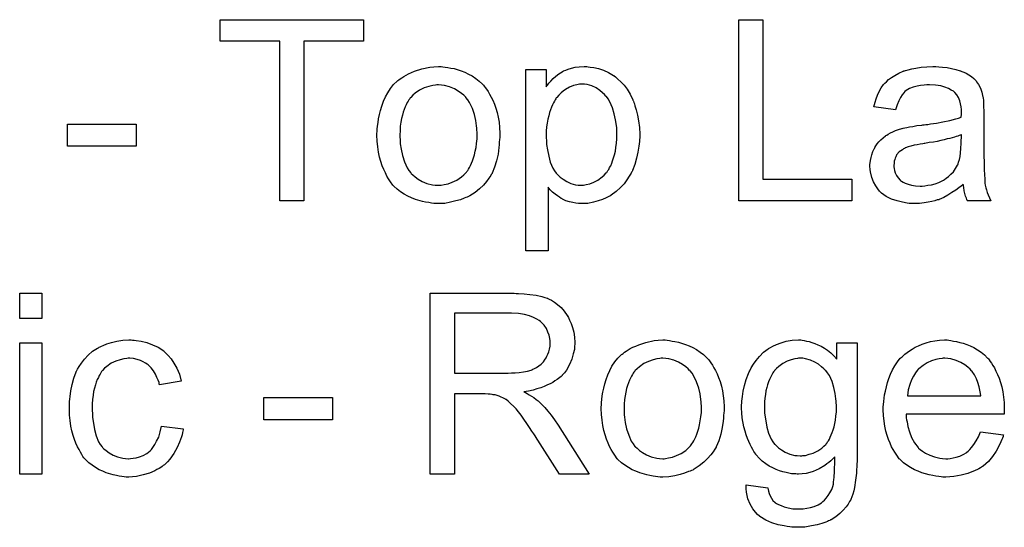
# Model space of a CAD drawing. Extents: x -1.5 to 9, y -3 to 5.
# Tile 340 of 368: x 5.311 to 5.747, y 3.504 to 3.728. Entities that reach past the tile are written whole.
import ezdxf

# ---------------------------------------------------------------- set-up
doc = ezdxf.new("R2010")
doc.units = 0
doc.layers.add('qfn16-30-34-a_mechanical_19', color=1, linetype='CONTINUOUS')

msp = doc.modelspace()

# ---------------------------------------------------------------- linework, layer by layer
at = {"layer": 'qfn16-30-34-a_mechanical_19', "color": 1}
for points in [[(5.463424, 3.718781), (5.437044, 3.718781), (5.437044, 3.648204), (5.4264, 3.648204), (5.4264, 3.718781), (5.40002, 3.718781), (5.40002, 3.728268), (5.463424, 3.728268), (5.463424, 3.718781)], [(5.640213, 3.657691), (5.679667, 3.657691), (5.679667, 3.648204), (5.629569, 3.648204), (5.629569, 3.728268), (5.640213, 3.728268), (5.640213, 3.657691)], [(5.498597, 3.707442), (5.499638, 3.707327), (5.500795, 3.707095), (5.502068, 3.706864), (5.503572, 3.706632), (5.506696, 3.705591), (5.508315, 3.705012), (5.509935, 3.704203), (5.511555, 3.703393), (5.513175, 3.702236), (5.514679, 3.701079), (5.516183, 3.69969), (5.516299, 3.699575), (5.51653, 3.699343), (5.516877, 3.69888), (5.51734, 3.698302), (5.517918, 3.697492), (5.518613, 3.696451), (5.519307, 3.695294), (5.520001, 3.694021), (5.520695, 3.692633), (5.52139, 3.690897), (5.522084, 3.689162), (5.522662, 3.687195), (5.523125, 3.685112), (5.523472, 3.682914), (5.523703, 3.6806), (5.523819, 3.678054), (5.523819, 3.677939), (5.523819, 3.677592), (5.523819, 3.677013), (5.523819, 3.676203), (5.523703, 3.675278), (5.523588, 3.674121), (5.523588, 3.672964), (5.523356, 3.671691), (5.523009, 3.668798), (5.522315, 3.665906), (5.521505, 3.663013), (5.520348, 3.660352), (5.520348, 3.660237), (5.520233, 3.660121), (5.520001, 3.659774), (5.51977, 3.659311), (5.51896, 3.658154), (5.517918, 3.656766), (5.51653, 3.655146), (5.514795, 3.653526), (5.512828, 3.651906), (5.510514, 3.650402), (5.510398, 3.650402), (5.510282, 3.650286), (5.509935, 3.650055), (5.509357, 3.649824), (5.508778, 3.649592), (5.508084, 3.649361), (5.506349, 3.648667), (5.504382, 3.648088), (5.501952, 3.64751), (5.499407, 3.647047), (5.49663, 3.646931), (5.495473, 3.646931), (5.494547, 3.647047), (5.493506, 3.647162), (5.492349, 3.647394), (5.49096, 3.647625), (5.489572, 3.647857), (5.486448, 3.648782), (5.484713, 3.649477), (5.483093, 3.650171), (5.481473, 3.651096), (5.479853, 3.652138), (5.478349, 3.653295), (5.476845, 3.654683), (5.476729, 3.654799), (5.476498, 3.65503), (5.476151, 3.655493), (5.475688, 3.656187), (5.475109, 3.656997), (5.474531, 3.657923), (5.473837, 3.65908), (5.473143, 3.660468), (5.472448, 3.661972), (5.471754, 3.663708), (5.471176, 3.665559), (5.470597, 3.667526), (5.470134, 3.669724), (5.469787, 3.672038), (5.469556, 3.674583), (5.46944, 3.677244), (5.46944, 3.677476), (5.46944, 3.677939), (5.469556, 3.678749), (5.469556, 3.679906), (5.469672, 3.681178), (5.469903, 3.682798), (5.470134, 3.684418), (5.470597, 3.686269), (5.47106, 3.68812), (5.471639, 3.690087), (5.472333, 3.69217), (5.473258, 3.694137), (5.474184, 3.695988), (5.475457, 3.697839), (5.476729, 3.699575), (5.478349, 3.701079), (5.478465, 3.701194), (5.478696, 3.70131), (5.479159, 3.701657), (5.479738, 3.70212), (5.480432, 3.702583), (5.481357, 3.703161), (5.482283, 3.70374), (5.48344, 3.704318), (5.484713, 3.704897), (5.486101, 3.705475), (5.489225, 3.706517), (5.492812, 3.707327), (5.494663, 3.707442), (5.49663, 3.707558), (5.497787, 3.707558), (5.498597, 3.707442)], [(5.562926, 3.707442), (5.563736, 3.707327), (5.565471, 3.707095), (5.567554, 3.706632), (5.569752, 3.705938), (5.57195, 3.704897), (5.574149, 3.703624), (5.574264, 3.703624), (5.57438, 3.703393), (5.575074, 3.70293), (5.576116, 3.702004), (5.577388, 3.700847), (5.578777, 3.699343), (5.580165, 3.697492), (5.581553, 3.695294), (5.582711, 3.692864), (5.582711, 3.692748), (5.582826, 3.692517), (5.582942, 3.69217), (5.583173, 3.691707), (5.583405, 3.691013), (5.583636, 3.690203), (5.584215, 3.688352), (5.584793, 3.686038), (5.585256, 3.683492), (5.585603, 3.6806), (5.585719, 3.677592), (5.585719, 3.677476), (5.585719, 3.677244), (5.585719, 3.676782), (5.585719, 3.676088), (5.585603, 3.675278), (5.585603, 3.674352), (5.585372, 3.672269), (5.584909, 3.669724), (5.58433, 3.667063), (5.58352, 3.664286), (5.582479, 3.661509), (5.582479, 3.661394), (5.582363, 3.661162), (5.582132, 3.660815), (5.581901, 3.660352), (5.581091, 3.65908), (5.580049, 3.65746), (5.578777, 3.655724), (5.577157, 3.653989), (5.575306, 3.652253), (5.573107, 3.650633), (5.572992, 3.650633), (5.572876, 3.650518), (5.572529, 3.650286), (5.572066, 3.650055), (5.570909, 3.649477), (5.569289, 3.648782), (5.567322, 3.648088), (5.56524, 3.64751), (5.56281, 3.647047), (5.56038, 3.646931), (5.55957, 3.646931), (5.558645, 3.647047), (5.557488, 3.647162), (5.5561, 3.647394), (5.554595, 3.647741), (5.553091, 3.648204), (5.551587, 3.648898), (5.551471, 3.649014), (5.550893, 3.649245), (5.550199, 3.649708), (5.549273, 3.650402), (5.548348, 3.651096), (5.547191, 3.652022), (5.546149, 3.653063), (5.545224, 3.65422), (5.545224, 3.625989), (5.535389, 3.625989), (5.535389, 3.706285), (5.544298, 3.706285), (5.544298, 3.698649), (5.544414, 3.69888), (5.544877, 3.699343), (5.545455, 3.700153), (5.546381, 3.701079), (5.547422, 3.702236), (5.548579, 3.703277), (5.549967, 3.704318), (5.551356, 3.705244), (5.551587, 3.70536), (5.55205, 3.705591), (5.552976, 3.705938), (5.554133, 3.706401), (5.555521, 3.706864), (5.557141, 3.707211), (5.558992, 3.707442), (5.561075, 3.707558), (5.562347, 3.707558), (5.562926, 3.707442)], [(5.718079, 3.707442), (5.719815, 3.707327), (5.721782, 3.707095), (5.723749, 3.706748), (5.725716, 3.706285), (5.727567, 3.705707), (5.727798, 3.705591), (5.728377, 3.70536), (5.729187, 3.705013), (5.730228, 3.70455), (5.731385, 3.703856), (5.732542, 3.703161), (5.733583, 3.702236), (5.734509, 3.70131), (5.734625, 3.701195), (5.734856, 3.700847), (5.735203, 3.700269), (5.735666, 3.699575), (5.736244, 3.698533), (5.736707, 3.697492), (5.73717, 3.696219), (5.737517, 3.694715), (5.737517, 3.6946), (5.737633, 3.694253), (5.737748, 3.693558), (5.737864, 3.692633), (5.737864, 3.69136), (5.73798, 3.689856), (5.738096, 3.687889), (5.738096, 3.685691), (5.738096, 3.672501), (5.738096, 3.672385), (5.738096, 3.671922), (5.738096, 3.671228), (5.738096, 3.670303), (5.738096, 3.669261), (5.738096, 3.667989), (5.738211, 3.665212), (5.738211, 3.662319), (5.738327, 3.659427), (5.738443, 3.658154), (5.738443, 3.656997), (5.738558, 3.655956), (5.738674, 3.655146), (5.738674, 3.65503), (5.73879, 3.654567), (5.738905, 3.653873), (5.739253, 3.652948), (5.739484, 3.651906), (5.739947, 3.650749), (5.740525, 3.649477), (5.741104, 3.648204), (5.730806, 3.648204), (5.730691, 3.64832), (5.730575, 3.648782), (5.730344, 3.649361), (5.729997, 3.650287), (5.72965, 3.651328), (5.729418, 3.652601), (5.729187, 3.653989), (5.728955, 3.655493), (5.72884, 3.655493), (5.728724, 3.655262), (5.72803, 3.654683), (5.726988, 3.653873), (5.7256, 3.652832), (5.723864, 3.651791), (5.722129, 3.650634), (5.720278, 3.649592), (5.718311, 3.648782), (5.718079, 3.648667), (5.717385, 3.648551), (5.716344, 3.648204), (5.715071, 3.647857), (5.713452, 3.64751), (5.7116, 3.647278), (5.709518, 3.647047), (5.707435, 3.646931), (5.70651, 3.646931), (5.705815, 3.647047), (5.705005, 3.647047), (5.70408, 3.647163), (5.701997, 3.64751), (5.699683, 3.648088), (5.697138, 3.648898), (5.694824, 3.650055), (5.692741, 3.651559), (5.69251, 3.651791), (5.691931, 3.652369), (5.691121, 3.65341), (5.690196, 3.654799), (5.68927, 3.656534), (5.68846, 3.658501), (5.687882, 3.660931), (5.687766, 3.662088), (5.68765, 3.663476), (5.68765, 3.663708), (5.68765, 3.664171), (5.687766, 3.66498), (5.687882, 3.666022), (5.688113, 3.667294), (5.68846, 3.668567), (5.688923, 3.669956), (5.689502, 3.671228), (5.689617, 3.671344), (5.689849, 3.671807), (5.690311, 3.672501), (5.69089, 3.673311), (5.691584, 3.674236), (5.69251, 3.675162), (5.693435, 3.676088), (5.694592, 3.676898), (5.694708, 3.677013), (5.695171, 3.677245), (5.695749, 3.677707), (5.696675, 3.67817), (5.697716, 3.678633), (5.698989, 3.679211), (5.700262, 3.679674), (5.701766, 3.680137), (5.701882, 3.680137), (5.702344, 3.680253), (5.703038, 3.680484), (5.703964, 3.6806), (5.705121, 3.680831), (5.706625, 3.681063), (5.708361, 3.68141), (5.710443, 3.681641), (5.710559, 3.681641), (5.711022, 3.681757), (5.7116, 3.681757), (5.71241, 3.681873), (5.713336, 3.681988), (5.714493, 3.68222), (5.715766, 3.682335), (5.717154, 3.682567), (5.719931, 3.683145), (5.722939, 3.683724), (5.7256, 3.684418), (5.726873, 3.684765), (5.72803, 3.685112), (5.72803, 3.685228), (5.72803, 3.685459), (5.728145, 3.686153), (5.728145, 3.686963), (5.728145, 3.687426), (5.728145, 3.687658), (5.728145, 3.687773), (5.728145, 3.687889), (5.728145, 3.688583), (5.72803, 3.68974), (5.727798, 3.691013), (5.727451, 3.692401), (5.726873, 3.69379), (5.726178, 3.695062), (5.725253, 3.696104), (5.725137, 3.696219), (5.724559, 3.696682), (5.723633, 3.697145), (5.722476, 3.697839), (5.720856, 3.698418), (5.719005, 3.698996), (5.716691, 3.699343), (5.71403, 3.699459), (5.712873, 3.699459), (5.711716, 3.699343), (5.710096, 3.699112), (5.708476, 3.698881), (5.706741, 3.698418), (5.705121, 3.697839), (5.703733, 3.697029), (5.703617, 3.696914), (5.703154, 3.696566), (5.702576, 3.695988), (5.701882, 3.695062), (5.701187, 3.693905), (5.700377, 3.692401), (5.699683, 3.69055), (5.698989, 3.688468), (5.689386, 3.68974), (5.689386, 3.689856), (5.689502, 3.689972), (5.689502, 3.690319), (5.689617, 3.690782), (5.689964, 3.691823), (5.690427, 3.693327), (5.691006, 3.694831), (5.6917, 3.696451), (5.692626, 3.698071), (5.693667, 3.699575), (5.693783, 3.69969), (5.694245, 3.700153), (5.69494, 3.700847), (5.695865, 3.701773), (5.697138, 3.702699), (5.698642, 3.703624), (5.700377, 3.704666), (5.702344, 3.705475), (5.70246, 3.705475), (5.702576, 3.705591), (5.702923, 3.705707), (5.703386, 3.705823), (5.704543, 3.70617), (5.706162, 3.706517), (5.708014, 3.706864), (5.710328, 3.707211), (5.712757, 3.707442), (5.715534, 3.707558), (5.716807, 3.707558), (5.718079, 3.707442)], [(5.49663, 3.699459), (5.495935, 3.699459), (5.495357, 3.699343), (5.494084, 3.699227), (5.492349, 3.698765), (5.490382, 3.69807), (5.488299, 3.697145), (5.486332, 3.695756), (5.485291, 3.694831), (5.484365, 3.693905), (5.484365, 3.69379), (5.484134, 3.693674), (5.483903, 3.693327), (5.483556, 3.692864), (5.483208, 3.692285), (5.482861, 3.691591), (5.482399, 3.690666), (5.481936, 3.68974), (5.481473, 3.688583), (5.48101, 3.687426), (5.480663, 3.686038), (5.480316, 3.684534), (5.479969, 3.682914), (5.479738, 3.681178), (5.479622, 3.679211), (5.479506, 3.677244), (5.479506, 3.677129), (5.479506, 3.676782), (5.479506, 3.676203), (5.479622, 3.675393), (5.479622, 3.674468), (5.479738, 3.673426), (5.480085, 3.670997), (5.480663, 3.66822), (5.481589, 3.665443), (5.482746, 3.662782), (5.483556, 3.661625), (5.484365, 3.660468), (5.484481, 3.660468), (5.484597, 3.660237), (5.485291, 3.659658), (5.486332, 3.658733), (5.487721, 3.657807), (5.489456, 3.656766), (5.491539, 3.65584), (5.493969, 3.655262), (5.495241, 3.655146), (5.49663, 3.65503), (5.497324, 3.65503), (5.497902, 3.655146), (5.499175, 3.655377), (5.500911, 3.655724), (5.502762, 3.656419), (5.504844, 3.657344), (5.506811, 3.658733), (5.507853, 3.659658), (5.508778, 3.660584), (5.508894, 3.660699), (5.50901, 3.660815), (5.509241, 3.661162), (5.509588, 3.661625), (5.509935, 3.662204), (5.510398, 3.662898), (5.510861, 3.663823), (5.511324, 3.664749), (5.511786, 3.665906), (5.512133, 3.667179), (5.512596, 3.668567), (5.512943, 3.670071), (5.513291, 3.671807), (5.513522, 3.673542), (5.513753, 3.675509), (5.513753, 3.677592), (5.513753, 3.677707), (5.513753, 3.678054), (5.513753, 3.678633), (5.513638, 3.679327), (5.513638, 3.680253), (5.513522, 3.681294), (5.513175, 3.683724), (5.512596, 3.686269), (5.511671, 3.689046), (5.510398, 3.691591), (5.509704, 3.692864), (5.508778, 3.693905), (5.508778, 3.694021), (5.508547, 3.694137), (5.507853, 3.694831), (5.506811, 3.695641), (5.505423, 3.696682), (5.503687, 3.697723), (5.501605, 3.698649), (5.499291, 3.699227), (5.498018, 3.699343), (5.49663, 3.699459)], [(5.560149, 3.699806), (5.55957, 3.699806), (5.559108, 3.69969), (5.557951, 3.699459), (5.556447, 3.699112), (5.554711, 3.698418), (5.55286, 3.697376), (5.551819, 3.696682), (5.550893, 3.695872), (5.549967, 3.694947), (5.549042, 3.693905), (5.549042, 3.69379), (5.54881, 3.693674), (5.548579, 3.693327), (5.548348, 3.692864), (5.548001, 3.69217), (5.547538, 3.691476), (5.547075, 3.69055), (5.546728, 3.689624), (5.546265, 3.688467), (5.545802, 3.687195), (5.545455, 3.685806), (5.544992, 3.684302), (5.544761, 3.682567), (5.544529, 3.680831), (5.544298, 3.67898), (5.544298, 3.676897), (5.544298, 3.676782), (5.544298, 3.676435), (5.544298, 3.675856), (5.544414, 3.675046), (5.544414, 3.674121), (5.544529, 3.673079), (5.544877, 3.67065), (5.545455, 3.667873), (5.546149, 3.665212), (5.547306, 3.662551), (5.548001, 3.661394), (5.54881, 3.660352), (5.549042, 3.660121), (5.54962, 3.659542), (5.550546, 3.658617), (5.551819, 3.657691), (5.553438, 3.656766), (5.55529, 3.65584), (5.557372, 3.655262), (5.558529, 3.655146), (5.559686, 3.65503), (5.56038, 3.65503), (5.560843, 3.655146), (5.562, 3.655377), (5.56362, 3.655724), (5.565355, 3.656419), (5.567207, 3.657344), (5.569058, 3.658733), (5.569984, 3.659542), (5.570909, 3.660468), (5.570909, 3.660584), (5.571141, 3.660699), (5.571372, 3.661046), (5.571603, 3.661509), (5.572066, 3.662088), (5.572413, 3.662898), (5.572876, 3.663708), (5.573339, 3.664749), (5.573686, 3.66579), (5.574149, 3.667179), (5.574611, 3.668567), (5.574959, 3.670071), (5.57519, 3.671807), (5.575421, 3.673658), (5.575653, 3.675625), (5.575653, 3.677707), (5.575653, 3.677823), (5.575653, 3.67817), (5.575653, 3.678749), (5.575537, 3.679559), (5.575537, 3.680484), (5.575421, 3.681525), (5.575074, 3.683955), (5.574496, 3.686616), (5.573686, 3.689277), (5.572529, 3.691938), (5.571835, 3.693211), (5.571025, 3.694252), (5.571025, 3.694368), (5.570793, 3.694484), (5.570215, 3.695178), (5.569289, 3.695988), (5.568017, 3.697029), (5.566397, 3.69807), (5.564546, 3.698996), (5.562463, 3.699575), (5.561306, 3.69969), (5.560149, 3.699806)], [(5.362881, 3.672269), (5.332451, 3.672269), (5.332451, 3.682104), (5.362881, 3.682104), (5.362881, 3.672269)], [(5.728145, 3.67736), (5.72803, 3.67736), (5.727914, 3.677245), (5.727567, 3.677129), (5.727104, 3.677013), (5.726526, 3.676782), (5.725831, 3.67655), (5.725021, 3.676319), (5.724096, 3.676088), (5.723055, 3.67574), (5.721782, 3.675509), (5.720509, 3.675162), (5.719005, 3.674815), (5.717385, 3.674468), (5.715766, 3.674121), (5.713914, 3.673889), (5.711947, 3.673542), (5.711716, 3.673542), (5.711022, 3.673427), (5.709865, 3.673195), (5.708592, 3.672964), (5.707204, 3.672732), (5.705815, 3.672385), (5.704543, 3.672038), (5.703386, 3.671575), (5.70327, 3.671575), (5.702923, 3.671344), (5.70246, 3.671113), (5.701997, 3.670765), (5.700609, 3.66984), (5.699452, 3.668451), (5.699452, 3.668336), (5.69922, 3.668104), (5.699105, 3.667642), (5.698873, 3.667063), (5.698642, 3.666369), (5.69841, 3.665675), (5.698295, 3.664749), (5.698179, 3.663823), (5.698179, 3.663708), (5.698179, 3.663129), (5.698295, 3.662435), (5.698526, 3.661509), (5.698873, 3.660468), (5.699452, 3.659427), (5.700146, 3.65827), (5.701072, 3.657229), (5.701187, 3.657113), (5.70165, 3.656881), (5.702344, 3.656419), (5.70327, 3.655956), (5.704543, 3.655493), (5.706047, 3.65503), (5.707782, 3.654799), (5.709865, 3.654683), (5.71079, 3.654683), (5.711947, 3.654799), (5.71322, 3.65503), (5.71484, 3.655262), (5.71646, 3.655724), (5.718195, 3.656303), (5.719931, 3.657113), (5.720162, 3.657229), (5.720625, 3.657576), (5.721435, 3.658154), (5.72236, 3.658964), (5.723402, 3.65989), (5.724559, 3.661047), (5.725484, 3.662435), (5.72641, 3.663939), (5.726526, 3.664055), (5.726641, 3.664518), (5.726873, 3.665327), (5.72722, 3.666369), (5.727567, 3.667757), (5.727798, 3.669377), (5.727914, 3.671344), (5.72803, 3.673658), (5.728145, 3.67736)], [(5.321113, 3.596093), (5.311278, 3.596093), (5.311278, 3.607315), (5.321113, 3.607315), (5.321113, 3.596093)], [(5.531108, 3.6072), (5.53215, 3.6072), (5.534579, 3.607084), (5.537125, 3.606737), (5.539901, 3.60639), (5.542447, 3.605811), (5.54372, 3.605464), (5.544761, 3.605117), (5.544877, 3.605117), (5.544992, 3.605001), (5.545686, 3.604654), (5.546728, 3.604191), (5.548001, 3.603382), (5.549389, 3.60234), (5.550893, 3.600952), (5.552281, 3.599332), (5.55367, 3.597481), (5.55367, 3.597365), (5.553785, 3.597249), (5.554248, 3.596555), (5.554711, 3.595398), (5.555405, 3.593894), (5.555984, 3.592159), (5.556562, 3.590076), (5.556909, 3.587878), (5.557025, 3.585448), (5.557025, 3.585332), (5.557025, 3.585101), (5.557025, 3.584638), (5.556909, 3.58406), (5.556909, 3.58325), (5.556794, 3.58244), (5.556331, 3.580473), (5.555637, 3.578159), (5.554711, 3.575729), (5.553323, 3.5733), (5.552397, 3.572143), (5.551471, 3.570986), (5.551356, 3.57087), (5.55124, 3.570754), (5.550893, 3.570407), (5.55043, 3.57006), (5.549852, 3.569597), (5.549158, 3.569134), (5.548232, 3.568556), (5.547306, 3.567862), (5.546149, 3.567283), (5.544877, 3.566705), (5.543488, 3.56601), (5.541984, 3.565432), (5.540249, 3.564969), (5.538513, 3.564391), (5.536546, 3.564044), (5.534464, 3.563697), (5.534695, 3.563581), (5.535158, 3.563349), (5.535852, 3.562887), (5.536778, 3.562424), (5.53886, 3.561151), (5.539901, 3.560341), (5.540827, 3.559647), (5.541059, 3.559416), (5.541637, 3.558837), (5.542563, 3.557912), (5.54372, 3.556755), (5.544992, 3.555135), (5.546496, 3.553399), (5.548001, 3.551317), (5.54962, 3.549003), (5.563389, 3.527251), (5.550199, 3.527251), (5.53967, 3.543912), (5.53967, 3.544028), (5.539439, 3.544259), (5.539207, 3.544606), (5.53886, 3.545069), (5.53805, 3.546341), (5.537009, 3.547961), (5.535736, 3.549697), (5.534464, 3.551548), (5.533191, 3.553284), (5.532034, 3.554903), (5.531918, 3.555019), (5.531571, 3.555482), (5.530993, 3.556176), (5.530183, 3.556986), (5.528447, 3.558721), (5.527522, 3.559531), (5.526596, 3.560226), (5.52648, 3.560341), (5.526249, 3.560457), (5.525786, 3.560688), (5.525092, 3.561035), (5.524398, 3.561383), (5.523588, 3.56173), (5.521737, 3.562308), (5.521621, 3.562308), (5.52139, 3.562424), (5.520927, 3.562424), (5.520348, 3.562539), (5.519538, 3.562655), (5.518613, 3.562655), (5.51734, 3.562771), (5.503687, 3.562771), (5.503687, 3.527251), (5.493043, 3.527251), (5.493043, 3.607315), (5.530183, 3.607315), (5.531108, 3.6072)], [(5.52891, 3.598407), (5.503687, 3.598407), (5.503687, 3.571911), (5.527522, 3.571911), (5.52891, 3.572027), (5.53053, 3.572143), (5.532381, 3.572258), (5.534232, 3.57249), (5.536083, 3.572837), (5.537703, 3.5733), (5.537935, 3.573415), (5.538397, 3.573647), (5.539092, 3.573994), (5.540017, 3.574457), (5.541059, 3.575151), (5.5421, 3.575961), (5.543141, 3.577002), (5.543951, 3.578159), (5.544067, 3.578275), (5.544298, 3.578738), (5.544645, 3.579432), (5.545108, 3.580357), (5.545455, 3.581399), (5.545802, 3.582556), (5.546034, 3.583944), (5.546149, 3.585332), (5.546149, 3.585448), (5.546149, 3.585564), (5.546034, 3.586258), (5.545918, 3.587299), (5.545686, 3.588688), (5.545108, 3.590076), (5.544414, 3.591696), (5.543373, 3.5932), (5.541984, 3.594704), (5.541753, 3.59482), (5.541174, 3.595283), (5.540249, 3.595861), (5.538744, 3.596555), (5.537009, 3.597249), (5.534695, 3.597828), (5.532034, 3.598291), (5.52891, 3.598407)], [(5.321113, 3.527251), (5.311278, 3.527251), (5.311278, 3.585332), (5.321113, 3.585332), (5.321113, 3.527251)], [(5.361261, 3.586489), (5.361955, 3.586489), (5.362881, 3.586374), (5.365079, 3.586027), (5.367508, 3.585448), (5.370054, 3.584523), (5.372599, 3.583365), (5.375029, 3.581746), (5.375145, 3.581746), (5.37526, 3.581514), (5.375955, 3.58082), (5.376996, 3.579779), (5.378269, 3.578275), (5.379541, 3.576423), (5.380814, 3.57411), (5.381971, 3.571448), (5.382781, 3.568325), (5.373178, 3.56682), (5.373178, 3.566936), (5.373062, 3.567052), (5.372946, 3.567746), (5.372599, 3.568787), (5.372021, 3.57006), (5.371442, 3.571448), (5.370517, 3.572952), (5.369475, 3.574341), (5.368318, 3.575498), (5.368203, 3.575614), (5.36774, 3.575961), (5.36693, 3.576423), (5.366004, 3.577002), (5.364732, 3.577581), (5.363343, 3.578043), (5.361724, 3.57839), (5.359988, 3.578506), (5.359294, 3.578506), (5.358715, 3.57839), (5.357443, 3.578275), (5.355707, 3.577812), (5.353856, 3.577233), (5.351773, 3.576308), (5.349806, 3.574919), (5.348881, 3.57411), (5.347955, 3.573184), (5.347955, 3.573068), (5.347724, 3.572952), (5.347492, 3.572605), (5.347261, 3.572143), (5.346914, 3.571564), (5.346451, 3.57087), (5.346104, 3.57006), (5.345641, 3.569134), (5.345178, 3.567977), (5.344831, 3.566705), (5.344368, 3.565316), (5.344021, 3.563812), (5.34379, 3.562192), (5.343559, 3.560341), (5.343327, 3.558374), (5.343327, 3.556292), (5.343327, 3.556176), (5.343327, 3.555829), (5.343327, 3.555135), (5.343443, 3.554441), (5.343443, 3.553399), (5.343559, 3.552358), (5.343906, 3.549812), (5.344368, 3.547036), (5.345178, 3.544143), (5.34622, 3.541598), (5.346914, 3.540325), (5.347724, 3.539284), (5.347955, 3.539052), (5.348534, 3.538474), (5.349575, 3.537664), (5.350848, 3.536738), (5.352583, 3.535697), (5.35455, 3.534887), (5.356864, 3.534309), (5.358137, 3.534193), (5.359409, 3.534077), (5.359641, 3.534077), (5.360335, 3.534193), (5.361492, 3.534309), (5.362765, 3.53454), (5.364269, 3.534887), (5.365889, 3.535581), (5.367508, 3.536391), (5.369013, 3.537548), (5.369244, 3.537664), (5.369591, 3.538242), (5.370285, 3.539052), (5.371095, 3.540325), (5.371905, 3.541829), (5.372831, 3.54368), (5.373525, 3.545994), (5.373988, 3.54854), (5.383707, 3.547267), (5.383707, 3.547151), (5.383591, 3.546804), (5.383475, 3.546341), (5.383359, 3.545647), (5.383128, 3.544722), (5.382897, 3.543796), (5.382087, 3.541482), (5.381045, 3.539052), (5.379541, 3.536391), (5.37769, 3.533846), (5.376649, 3.532689), (5.375492, 3.531532), (5.375376, 3.531416), (5.375145, 3.5313), (5.374798, 3.531069), (5.374335, 3.530722), (5.373756, 3.530259), (5.372946, 3.529796), (5.372021, 3.529334), (5.371095, 3.528755), (5.368781, 3.527714), (5.366004, 3.526904), (5.362996, 3.52621), (5.361261, 3.526094), (5.359525, 3.525978), (5.358368, 3.525978), (5.357558, 3.526094), (5.356517, 3.52621), (5.35536, 3.526441), (5.354087, 3.526673), (5.352699, 3.526904), (5.349575, 3.527829), (5.348071, 3.528524), (5.346451, 3.529218), (5.344831, 3.530144), (5.343327, 3.531185), (5.341823, 3.532342), (5.340435, 3.53373), (5.340319, 3.533846), (5.340088, 3.534077), (5.33974, 3.53454), (5.339278, 3.535119), (5.338815, 3.535928), (5.338121, 3.53697), (5.337542, 3.538127), (5.336848, 3.539399), (5.336154, 3.540904), (5.335575, 3.542639), (5.334881, 3.544375), (5.334418, 3.546457), (5.333956, 3.54854), (5.333608, 3.55097), (5.333377, 3.553399), (5.333261, 3.55606), (5.333261, 3.556176), (5.333261, 3.556523), (5.333261, 3.556986), (5.333261, 3.55768), (5.333377, 3.55849), (5.333377, 3.559416), (5.333493, 3.560457), (5.333608, 3.561614), (5.333956, 3.564159), (5.334534, 3.566936), (5.335228, 3.569713), (5.33627, 3.57249), (5.33627, 3.572605), (5.336385, 3.572837), (5.336617, 3.573184), (5.336848, 3.573647), (5.337542, 3.574919), (5.338583, 3.576423), (5.339972, 3.578159), (5.341592, 3.579894), (5.343559, 3.58163), (5.345757, 3.583018), (5.345873, 3.583018), (5.346104, 3.583134), (5.346451, 3.583365), (5.346914, 3.583597), (5.347492, 3.583828), (5.348187, 3.584175), (5.349922, 3.58487), (5.351889, 3.585448), (5.354319, 3.586027), (5.356864, 3.586489), (5.359641, 3.586605), (5.360566, 3.586605), (5.361261, 3.586489)], [(5.597867, 3.586489), (5.598908, 3.586374), (5.600065, 3.586142), (5.601338, 3.585911), (5.602842, 3.58568), (5.605966, 3.584638), (5.607586, 3.58406), (5.609206, 3.58325), (5.610826, 3.58244), (5.612445, 3.581283), (5.613949, 3.580126), (5.615454, 3.578738), (5.615569, 3.578622), (5.615801, 3.57839), (5.616148, 3.577928), (5.616611, 3.577349), (5.617189, 3.576539), (5.617883, 3.575498), (5.618578, 3.574341), (5.619272, 3.573068), (5.619966, 3.57168), (5.62066, 3.569944), (5.621354, 3.568209), (5.621933, 3.566242), (5.622396, 3.564159), (5.622743, 3.561961), (5.622974, 3.559647), (5.62309, 3.557102), (5.62309, 3.556986), (5.62309, 3.556639), (5.62309, 3.55606), (5.62309, 3.55525), (5.622974, 3.554325), (5.622858, 3.553168), (5.622858, 3.552011), (5.622627, 3.550738), (5.62228, 3.547846), (5.621586, 3.544953), (5.620776, 3.542061), (5.619619, 3.539399), (5.619619, 3.539284), (5.619503, 3.539168), (5.619272, 3.538821), (5.61904, 3.538358), (5.61823, 3.537201), (5.617189, 3.535813), (5.615801, 3.534193), (5.614065, 3.532573), (5.612098, 3.530953), (5.609784, 3.529449), (5.609669, 3.529449), (5.609553, 3.529334), (5.609206, 3.529102), (5.608627, 3.528871), (5.608049, 3.528639), (5.607355, 3.528408), (5.605619, 3.527714), (5.603652, 3.527135), (5.601222, 3.526557), (5.598677, 3.526094), (5.5959, 3.525978), (5.594743, 3.525978), (5.593818, 3.526094), (5.592776, 3.52621), (5.591619, 3.526441), (5.590231, 3.526673), (5.588843, 3.526904), (5.585719, 3.527829), (5.583983, 3.528524), (5.582363, 3.529218), (5.580744, 3.530144), (5.579124, 3.531185), (5.57762, 3.532342), (5.576116, 3.53373), (5.576, 3.533846), (5.575769, 3.534077), (5.575421, 3.53454), (5.574959, 3.535234), (5.57438, 3.536044), (5.573802, 3.53697), (5.573107, 3.538127), (5.572413, 3.539515), (5.571719, 3.541019), (5.571025, 3.542755), (5.570446, 3.544606), (5.569868, 3.546573), (5.569405, 3.548771), (5.569058, 3.551085), (5.568827, 3.553631), (5.568711, 3.556292), (5.568711, 3.556523), (5.568711, 3.556986), (5.568827, 3.557796), (5.568827, 3.558953), (5.568942, 3.560226), (5.569174, 3.561845), (5.569405, 3.563465), (5.569868, 3.565316), (5.570331, 3.567168), (5.570909, 3.569134), (5.571603, 3.571217), (5.572529, 3.573184), (5.573454, 3.575035), (5.574727, 3.576886), (5.576, 3.578622), (5.57762, 3.580126), (5.577735, 3.580242), (5.577967, 3.580357), (5.57843, 3.580704), (5.579008, 3.581167), (5.579702, 3.58163), (5.580628, 3.582209), (5.581553, 3.582787), (5.582711, 3.583365), (5.583983, 3.583944), (5.585372, 3.584523), (5.588495, 3.585564), (5.592082, 3.586374), (5.593933, 3.586489), (5.5959, 3.586605), (5.597057, 3.586605), (5.597867, 3.586489)], [(5.657684, 3.586489), (5.658494, 3.586374), (5.659535, 3.586142), (5.660692, 3.585911), (5.661965, 3.585564), (5.663238, 3.585101), (5.664626, 3.584523), (5.666015, 3.583828), (5.667519, 3.583019), (5.668907, 3.582093), (5.670295, 3.580936), (5.671684, 3.579663), (5.672957, 3.578159), (5.672957, 3.585332), (5.681981, 3.585332), (5.681981, 3.535119), (5.681981, 3.535003), (5.681981, 3.53454), (5.681981, 3.533846), (5.681981, 3.53292), (5.681865, 3.531879), (5.681865, 3.530606), (5.68175, 3.529218), (5.681634, 3.527714), (5.681287, 3.52459), (5.680824, 3.52135), (5.680477, 3.519846), (5.68013, 3.518458), (5.679667, 3.517185), (5.679204, 3.516028), (5.679204, 3.515912), (5.679089, 3.515797), (5.678626, 3.515103), (5.678047, 3.514061), (5.677122, 3.512789), (5.675849, 3.5114), (5.674345, 3.509896), (5.672494, 3.508392), (5.670411, 3.507119), (5.670295, 3.507119), (5.67018, 3.507004), (5.669833, 3.506772), (5.66937, 3.506657), (5.668791, 3.506309), (5.668097, 3.506078), (5.666362, 3.505499), (5.664279, 3.504805), (5.661734, 3.504343), (5.658841, 3.50388), (5.655717, 3.503764), (5.654676, 3.503764), (5.653982, 3.50388), (5.653056, 3.50388), (5.652131, 3.503995), (5.650974, 3.504111), (5.649701, 3.504342), (5.64704, 3.504921), (5.644263, 3.505731), (5.641486, 3.506888), (5.638941, 3.508508), (5.638825, 3.508623), (5.638709, 3.508739), (5.637899, 3.509433), (5.636974, 3.510474), (5.635817, 3.511979), (5.63466, 3.513945), (5.633618, 3.516375), (5.633271, 3.517764), (5.63304, 3.519268), (5.632809, 3.520772), (5.632809, 3.522507), (5.642412, 3.521235), (5.642412, 3.521003), (5.642527, 3.52054), (5.642759, 3.519731), (5.64299, 3.518689), (5.643453, 3.517648), (5.644032, 3.516607), (5.644726, 3.515565), (5.645651, 3.514755), (5.645883, 3.51464), (5.646346, 3.514293), (5.647155, 3.51383), (5.648312, 3.513367), (5.649701, 3.512789), (5.651436, 3.512326), (5.653519, 3.511979), (5.655717, 3.511863), (5.656874, 3.511863), (5.658031, 3.511979), (5.659651, 3.51221), (5.661271, 3.512557), (5.663006, 3.51302), (5.664742, 3.513714), (5.666246, 3.51464), (5.666362, 3.514756), (5.666824, 3.515103), (5.667519, 3.515797), (5.668328, 3.516607), (5.669138, 3.517764), (5.669948, 3.519036), (5.670758, 3.520541), (5.671337, 3.522276), (5.671337, 3.522392), (5.671452, 3.522854), (5.671568, 3.52378), (5.671684, 3.524937), (5.6718, 3.525747), (5.6718, 3.526673), (5.671915, 3.527714), (5.671915, 3.528871), (5.671915, 3.530144), (5.672031, 3.531648), (5.672031, 3.533152), (5.672031, 3.534887), (5.671915, 3.534772), (5.671684, 3.53454), (5.671337, 3.534193), (5.670874, 3.53373), (5.670295, 3.533152), (5.669485, 3.532458), (5.66856, 3.531763), (5.667634, 3.531069), (5.665205, 3.529681), (5.662543, 3.528408), (5.661039, 3.527945), (5.65942, 3.527598), (5.657684, 3.527367), (5.655949, 3.527251), (5.65537, 3.527251), (5.654792, 3.527367), (5.653982, 3.527367), (5.65294, 3.527482), (5.651783, 3.527714), (5.650511, 3.527945), (5.649122, 3.528292), (5.647618, 3.528755), (5.646114, 3.529334), (5.64461, 3.530028), (5.64299, 3.530838), (5.641486, 3.531879), (5.639982, 3.533036), (5.638594, 3.534309), (5.637321, 3.535813), (5.637205, 3.535928), (5.63709, 3.53616), (5.636742, 3.536738), (5.63628, 3.537317), (5.635817, 3.538242), (5.635238, 3.539168), (5.63466, 3.540325), (5.634081, 3.541713), (5.633503, 3.543102), (5.632924, 3.544722), (5.632346, 3.546341), (5.631883, 3.548193), (5.631073, 3.552126), (5.630957, 3.554325), (5.630842, 3.556523), (5.630842, 3.556639), (5.630842, 3.55687), (5.630842, 3.557333), (5.630842, 3.557912), (5.630957, 3.558721), (5.630957, 3.559531), (5.631189, 3.561614), (5.631536, 3.563928), (5.632114, 3.566473), (5.632809, 3.569134), (5.63385, 3.571796), (5.63385, 3.571911), (5.633966, 3.572143), (5.634197, 3.57249), (5.634428, 3.572952), (5.635123, 3.574225), (5.636048, 3.575845), (5.637321, 3.577581), (5.638825, 3.579316), (5.64056, 3.581167), (5.642527, 3.582671), (5.642643, 3.582671), (5.642759, 3.582787), (5.643106, 3.583018), (5.643569, 3.58325), (5.644726, 3.583944), (5.646346, 3.584638), (5.648312, 3.585332), (5.650626, 3.586027), (5.653172, 3.586489), (5.655949, 3.586605), (5.65699, 3.586605), (5.657684, 3.586489)], [(5.722592, 3.58649), (5.723517, 3.586374), (5.724674, 3.586142), (5.725947, 3.585911), (5.727451, 3.585564), (5.72884, 3.585217), (5.730459, 3.584638), (5.731963, 3.58406), (5.733583, 3.58325), (5.735203, 3.582324), (5.736823, 3.581283), (5.738327, 3.58001), (5.739715, 3.578622), (5.739831, 3.578506), (5.740062, 3.578275), (5.74041, 3.577812), (5.740872, 3.577118), (5.741451, 3.576308), (5.742029, 3.575382), (5.742724, 3.574225), (5.743418, 3.572837), (5.744112, 3.571333), (5.744806, 3.569713), (5.745385, 3.567862), (5.745963, 3.565895), (5.746426, 3.563697), (5.746773, 3.561383), (5.747005, 3.558953), (5.74712, 3.556292), (5.74712, 3.556176), (5.74712, 3.555713), (5.74712, 3.554903), (5.747005, 3.553746), (5.703617, 3.553746), (5.703617, 3.553631), (5.703617, 3.553284), (5.703733, 3.552821), (5.703733, 3.552127), (5.703848, 3.551317), (5.70408, 3.550391), (5.704427, 3.548309), (5.705121, 3.545994), (5.706047, 3.543449), (5.707319, 3.541135), (5.708939, 3.539052), (5.709055, 3.539052), (5.709171, 3.538821), (5.709865, 3.538243), (5.710906, 3.537433), (5.712294, 3.536623), (5.714146, 3.535697), (5.716228, 3.534887), (5.718542, 3.534309), (5.719815, 3.534193), (5.721203, 3.534077), (5.722129, 3.534077), (5.72317, 3.534193), (5.724443, 3.534425), (5.725831, 3.534772), (5.727451, 3.535234), (5.728955, 3.535929), (5.730459, 3.536854), (5.730575, 3.53697), (5.731154, 3.537433), (5.731848, 3.538127), (5.732658, 3.539052), (5.733583, 3.540325), (5.734625, 3.541945), (5.735666, 3.543796), (5.736592, 3.545994), (5.746773, 3.544722), (5.746773, 3.544606), (5.746657, 3.544375), (5.746542, 3.543912), (5.74631, 3.543218), (5.745963, 3.542523), (5.745616, 3.541598), (5.74469, 3.539631), (5.743533, 3.537433), (5.741914, 3.535119), (5.740062, 3.53292), (5.737748, 3.530838), (5.737633, 3.530838), (5.737401, 3.530606), (5.737054, 3.530375), (5.736592, 3.530028), (5.735897, 3.529681), (5.735203, 3.529334), (5.734278, 3.528871), (5.733236, 3.528408), (5.732079, 3.527945), (5.730922, 3.527483), (5.72803, 3.526788), (5.72479, 3.52621), (5.721203, 3.525978), (5.719931, 3.525978), (5.719121, 3.526094), (5.718079, 3.52621), (5.716807, 3.526441), (5.715418, 3.526673), (5.713914, 3.526904), (5.710675, 3.52783), (5.708939, 3.528524), (5.707319, 3.529218), (5.705584, 3.530144), (5.703964, 3.531185), (5.70246, 3.532342), (5.700956, 3.53373), (5.70084, 3.533846), (5.700609, 3.534077), (5.700262, 3.53454), (5.699799, 3.535234), (5.69922, 3.536044), (5.698642, 3.53697), (5.697948, 3.538127), (5.697253, 3.5394), (5.696559, 3.540904), (5.695865, 3.542523), (5.695287, 3.544375), (5.694708, 3.546342), (5.694245, 3.548424), (5.693898, 3.550738), (5.693667, 3.553168), (5.693551, 3.555713), (5.693551, 3.555829), (5.693551, 3.556407), (5.693551, 3.557102), (5.693667, 3.558143), (5.693783, 3.559416), (5.693898, 3.560804), (5.69413, 3.562424), (5.694477, 3.564044), (5.695402, 3.567746), (5.695981, 3.569597), (5.696675, 3.571564), (5.697601, 3.573415), (5.698642, 3.575151), (5.699799, 3.576886), (5.701072, 3.578506), (5.701187, 3.578622), (5.701419, 3.578853), (5.701882, 3.5792), (5.70246, 3.579779), (5.703154, 3.580357), (5.70408, 3.581052), (5.705121, 3.581861), (5.706394, 3.582556), (5.707667, 3.583366), (5.709171, 3.58406), (5.71079, 3.584754), (5.712526, 3.585332), (5.714377, 3.585911), (5.716344, 3.586258), (5.718427, 3.58649), (5.720625, 3.586605), (5.721782, 3.586605), (5.722592, 3.58649)], [(5.5959, 3.578506), (5.595206, 3.578506), (5.594628, 3.57839), (5.593355, 3.578275), (5.591619, 3.577812), (5.589653, 3.577118), (5.58757, 3.576192), (5.585603, 3.574804), (5.584562, 3.573878), (5.583636, 3.572952), (5.583636, 3.572837), (5.583405, 3.572721), (5.583173, 3.572374), (5.582826, 3.571911), (5.582479, 3.571333), (5.582132, 3.570639), (5.581669, 3.569713), (5.581206, 3.568787), (5.580744, 3.56763), (5.580281, 3.566473), (5.579934, 3.565085), (5.579587, 3.563581), (5.579239, 3.561961), (5.579008, 3.560226), (5.578892, 3.558259), (5.578777, 3.556292), (5.578777, 3.556176), (5.578777, 3.555829), (5.578777, 3.55525), (5.578892, 3.554441), (5.578892, 3.553515), (5.579008, 3.552474), (5.579355, 3.550044), (5.579934, 3.547267), (5.580859, 3.54449), (5.582016, 3.541829), (5.582826, 3.540672), (5.583636, 3.539515), (5.583752, 3.539515), (5.583868, 3.539284), (5.584562, 3.538705), (5.585603, 3.53778), (5.586991, 3.536854), (5.588727, 3.535813), (5.59081, 3.534887), (5.593239, 3.534309), (5.594512, 3.534193), (5.5959, 3.534077), (5.596595, 3.534077), (5.597173, 3.534193), (5.598446, 3.534424), (5.600181, 3.534771), (5.602032, 3.535466), (5.604115, 3.536391), (5.606082, 3.53778), (5.607123, 3.538705), (5.608049, 3.539631), (5.608164, 3.539747), (5.60828, 3.539862), (5.608512, 3.540209), (5.608859, 3.540672), (5.609206, 3.541251), (5.609669, 3.541945), (5.610131, 3.54287), (5.610594, 3.543796), (5.611057, 3.544953), (5.611404, 3.546226), (5.611867, 3.547614), (5.612214, 3.549118), (5.612561, 3.550854), (5.612792, 3.552589), (5.613024, 3.554556), (5.613024, 3.556639), (5.613024, 3.556755), (5.613024, 3.557102), (5.613024, 3.55768), (5.612908, 3.558374), (5.612908, 3.5593), (5.612792, 3.560341), (5.612445, 3.562771), (5.611867, 3.565316), (5.610941, 3.568093), (5.609669, 3.570639), (5.608974, 3.571911), (5.608049, 3.572952), (5.608049, 3.573068), (5.607817, 3.573184), (5.607123, 3.573878), (5.606082, 3.574688), (5.604694, 3.575729), (5.602958, 3.576771), (5.600875, 3.577696), (5.598561, 3.578275), (5.597289, 3.57839), (5.5959, 3.578506)], [(5.657916, 3.578506), (5.656064, 3.578506), (5.655601, 3.57839), (5.654329, 3.578275), (5.652825, 3.577812), (5.650974, 3.577233), (5.649122, 3.576192), (5.647271, 3.574919), (5.646346, 3.573994), (5.64542, 3.573068), (5.64542, 3.572952), (5.645189, 3.572837), (5.644957, 3.57249), (5.644726, 3.572027), (5.644379, 3.571564), (5.644032, 3.57087), (5.643569, 3.57006), (5.643222, 3.569134), (5.642759, 3.568093), (5.642296, 3.56682), (5.641949, 3.565548), (5.641602, 3.564159), (5.64137, 3.562539), (5.641139, 3.56092), (5.640908, 3.559184), (5.640908, 3.557217), (5.640908, 3.557102), (5.640908, 3.556755), (5.640908, 3.556176), (5.641023, 3.555366), (5.641023, 3.554441), (5.641139, 3.553284), (5.641486, 3.550854), (5.642065, 3.548077), (5.642759, 3.545416), (5.643916, 3.542755), (5.64461, 3.541598), (5.64542, 3.540557), (5.645651, 3.540325), (5.64623, 3.539747), (5.647155, 3.538937), (5.648544, 3.538011), (5.650164, 3.53697), (5.652131, 3.53616), (5.654329, 3.535581), (5.655486, 3.535466), (5.656758, 3.53535), (5.657453, 3.53535), (5.657916, 3.535466), (5.659188, 3.535581), (5.660808, 3.536044), (5.662543, 3.536623), (5.66451, 3.537548), (5.666362, 3.538821), (5.667287, 3.539631), (5.668213, 3.540557), (5.668213, 3.540672), (5.668444, 3.540788), (5.668676, 3.541135), (5.668907, 3.541598), (5.669254, 3.542061), (5.669717, 3.542755), (5.670064, 3.543565), (5.670527, 3.544606), (5.67099, 3.545647), (5.671337, 3.546804), (5.6718, 3.548193), (5.672147, 3.549697), (5.672378, 3.551201), (5.672609, 3.552936), (5.672841, 3.554903), (5.672841, 3.55687), (5.672841, 3.556986), (5.672841, 3.557333), (5.672841, 3.557912), (5.672725, 3.558606), (5.672725, 3.559531), (5.672609, 3.560573), (5.672262, 3.562887), (5.671684, 3.565548), (5.670874, 3.568209), (5.669717, 3.57087), (5.668907, 3.572027), (5.668097, 3.573068), (5.668097, 3.573184), (5.667866, 3.5733), (5.667287, 3.573878), (5.666246, 3.574804), (5.664858, 3.575845), (5.663238, 3.576771), (5.661271, 3.577696), (5.659073, 3.578275), (5.657916, 3.578506)], [(5.720741, 3.578506), (5.720046, 3.578506), (5.719584, 3.57839), (5.718311, 3.578275), (5.716807, 3.577928), (5.714956, 3.577349), (5.712989, 3.576539), (5.711137, 3.575382), (5.709286, 3.573878), (5.709055, 3.573647), (5.708592, 3.573068), (5.707782, 3.572027), (5.706972, 3.570639), (5.706047, 3.569019), (5.705237, 3.566936), (5.704543, 3.564506), (5.704195, 3.561845), (5.736707, 3.561845), (5.736707, 3.561961), (5.736707, 3.562193), (5.736592, 3.56254), (5.736592, 3.563002), (5.73636, 3.564391), (5.736013, 3.565895), (5.735435, 3.567746), (5.734856, 3.569482), (5.73393, 3.571217), (5.732889, 3.572721), (5.732889, 3.572837), (5.732658, 3.572953), (5.732079, 3.573647), (5.731038, 3.574572), (5.72965, 3.575614), (5.727914, 3.576655), (5.725831, 3.577581), (5.723402, 3.578275), (5.722129, 3.57839), (5.720741, 3.578506)], [(5.449771, 3.551317), (5.419342, 3.551317), (5.419342, 3.561151), (5.449771, 3.561151), (5.449771, 3.551317)]]:
    msp.add_lwpolyline(points, dxfattribs=at)

doc.saveas('drawing.dxf')
